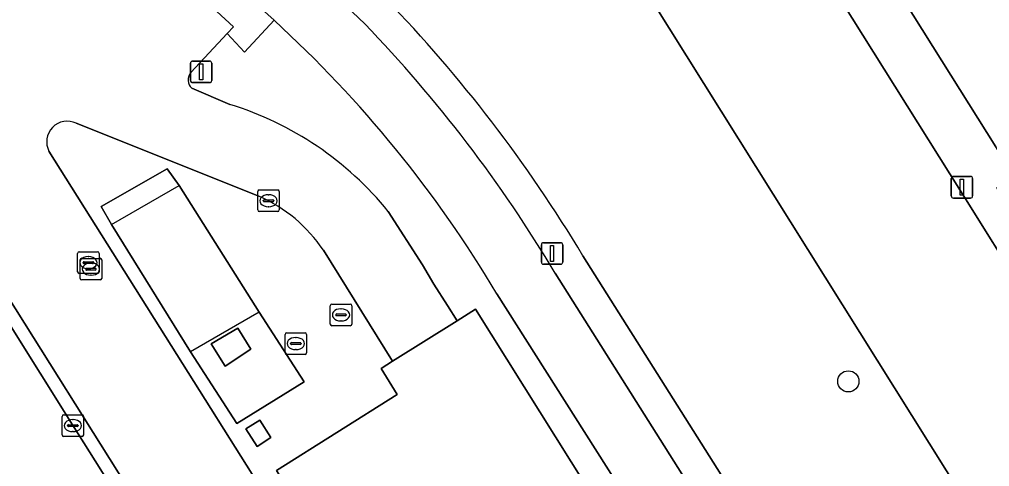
# Model space of a CAD drawing. Extents: x 160077 to 160948, y 386481 to 387498.
# Drawn here: x 160222.46 to 160267.39, y 387095.89 to 387116.59 of the extents above; entities that cross this region are included whole.
import ezdxf

# ---------------------------------------------------------------- set-up
doc = ezdxf.new("R2010")
doc.units = 0
for name, color, linetype in [('IMGEO_Berm_groen', 7, 'Continuous'), ('IMGEO_Boom', 7, 'Continuous'), ('IMGEO_Erf', 7, 'Continuous'), ('IMGEO_Fietspad_gesloten', 7, 'Continuous'), ('IMGEO_Groenvoorziening', 7, 'Continuous'), ('IMGEO_Hek', 7, 'Continuous'), ('IMGEO_Kolk', 7, 'Continuous'), ('IMGEO_Lichtmast', 7, 'Continuous'), ('IMGEO_Opslagtank', 7, 'Continuous'), ('IMGEO_Pand', 7, 'Continuous'), ('IMGEO_Rijbaan_regionaal_gesloten', 7, 'Continuous'), ('IMGEO_Rioolput', 7, 'Continuous'), ('IMGEO_Verkeerseiland_open', 7, 'Continuous'), ('IMGEO_Voetpad_open', 7, 'Continuous')]:
    doc.layers.add(name, color=color, linetype=linetype)

msp = doc.modelspace()

# ---------------------------------------------------------------- linework, layer by layer
at = {"layer": 'IMGEO_Berm_groen'}
msp.add_lwpolyline([(160227.322, 387120.917), (160232.375, 387116.25), (160232.081, 387115.934), (160232.882, 387115.078), (160234.253, 387116.551), (160232.355, 387118.269)], dxfattribs=at)
at = {"layer": 'IMGEO_Boom'}
msp.add_circle((160260.85, 387099.837), 0.489, dxfattribs=at)
at = {"layer": 'IMGEO_Erf'}
msp.add_lwpolyline([(160271.698, 387127.266), (160266.493, 387124.003), (160265.586, 387123.435), (160261.349, 387120.779), (160267.688, 387110.692)], dxfattribs=at)
at = {"layer": 'IMGEO_Fietspad_gesloten'}
for points in [[(160238.45, 387116.391), (160230.003, 387124.413)], [(160232.355, 387118.269), (160234.253, 387116.551)], [(160260.568, 387083.793), (160247.277, 387104.845)], [(160244.574, 387103.883), (160253.279, 387090.165), (160257.319, 387083.765)]]:
    msp.add_lwpolyline(points, dxfattribs=at)
for centre, radius, start, end in [((160196.914, 387075.592), 55.424, 30.6939, 47.6476), ((160192.457, 387072.082), 63.864, 30.86457, 43.93178)]:
    msp.add_arc(centre, radius, start, end, dxfattribs=at)
at = {"layer": 'IMGEO_Groenvoorziening'}
for points in [[(160250.939, 387127.668), (160246.937, 387125.176), (160273.417, 387082.895), (160277.504, 387085.429), (160277.697, 387085.561), (160277.877, 387085.709), (160278.043, 387085.873), (160278.194, 387086.051), (160278.329, 387086.242), (160278.445, 387086.444), (160278.544, 387086.656), (160278.623, 387086.876), (160278.682, 387087.102), (160278.72, 387087.332), (160278.738, 387087.565), (160278.735, 387087.798), (160278.712, 387088.03), (160278.667, 387088.26), (160278.602, 387088.484), (160278.518, 387088.702), (160278.414, 387088.911), (160278.341, 387089.035), (160266.048, 387108.664)], [(160266.048, 387108.664), (160254.52, 387127.019)], [(160266.643, 387078.675), (160269.126, 387080.258), (160273.417, 387082.895), (160246.937, 387125.176)], [(160248.56, 387105.645), (160261.842, 387084.621), (160265.403, 387078.944)]]:
    msp.add_lwpolyline(points, dxfattribs=at)
msp.add_arc((160192.04, 387071.722), 65.919, 30.97155, 44.03096, dxfattribs=at)
at = {"layer": 'IMGEO_Hek'}
msp.add_lwpolyline([(160230.386, 387101.202), (160226.717, 387107.105), (160229.863, 387108.904), (160233.562, 387103.036), (160230.386, 387101.202)], dxfattribs=at)
at = {"layer": 'IMGEO_Kolk'}
for p, q in [((160233.494, 387107.773), (160233.494, 387108.625)), ((160233.569, 387108.699), (160234.421, 387108.699)), ((160234.495, 387108.625), (160234.495, 387107.773)), ((160233.753, 387108.193), (160233.753, 387108.205)), ((160234.191, 387108.156), (160233.793, 387108.156)), ((160233.796, 387108.242), (160234.194, 387108.242)), ((160233.982, 387108.479), (160234.007, 387108.479)), ((160234.237, 387108.205), (160234.237, 387108.193)), ((160234.421, 387107.699), (160233.569, 387107.699)), ((160234.005, 387107.919), (160233.98, 387107.919)), ((160224.507, 387098.29), (160225.359, 387098.29)), ((160224.432, 387097.364), (160224.432, 387098.216)), ((160224.691, 387097.784), (160224.691, 387097.796)), ((160224.734, 387097.833), (160225.132, 387097.833)), ((160224.92, 387098.07), (160224.945, 387098.07)), ((160225.175, 387097.796), (160225.175, 387097.784)), ((160225.433, 387098.216), (160225.433, 387097.364)), ((160225.129, 387097.747), (160224.731, 387097.747)), ((160224.943, 387097.51), (160224.918, 387097.51)), ((160225.359, 387097.29), (160224.507, 387097.29))]:
    msp.add_line(p, q, dxfattribs=at)
for points in [[(160233.494, 387107.773), (160233.494, 387108.625)], [(160233.569, 387108.699), (160234.421, 387108.699)], [(160234.495, 387108.625), (160234.495, 387107.773)], [(160234.421, 387107.699), (160233.569, 387107.699)], [(160224.507, 387098.29), (160225.359, 387098.29)], [(160224.432, 387097.364), (160224.432, 387098.216)], [(160225.433, 387098.216), (160225.433, 387097.364)], [(160225.359, 387097.29), (160224.507, 387097.29)]]:
    msp.add_lwpolyline(points, dxfattribs=at)
for centre, radius, start, end in [((160233.571, 387108.623), 0.0765, 91.552, 178.448), ((160233.571, 387108.623), 0.0765, 91.552, 178.448), ((160234.419, 387108.623), 0.0765, 1.552, 88.448), ((160234.419, 387108.623), 0.0765, 1.552, 88.448), ((160233.793, 387108.202), 0.0403, 85.8775, 175.7526), ((160233.79, 387108.192), 0.0366, 178.938, 274.7102), ((160234.194, 387108.199), 0.043, 264.8664, 352.4533), ((160234.198, 387108.204), 0.0386, 1.7309, 96.639), ((160233.571, 387107.775), 0.0765, 181.552, 268.448), ((160233.571, 387107.775), 0.0765, 181.552, 268.448), ((160234.419, 387107.775), 0.0765, 271.552, 358.448), ((160234.419, 387107.775), 0.0765, 271.552, 358.448), ((160224.509, 387098.214), 0.0765, 91.552, 178.448), ((160224.509, 387098.214), 0.0765, 91.552, 178.448), ((160225.357, 387098.214), 0.0765, 1.552, 88.448), ((160225.357, 387098.214), 0.0765, 1.552, 88.448), ((160224.731, 387097.793), 0.0403, 85.8775, 175.7526), ((160224.728, 387097.783), 0.0366, 178.938, 274.7102), ((160225.132, 387097.79), 0.043, 264.8664, 352.4533), ((160225.136, 387097.795), 0.0386, 1.7309, 96.639), ((160224.509, 387097.366), 0.0765, 181.552, 268.448), ((160224.509, 387097.366), 0.0765, 181.552, 268.448), ((160225.357, 387097.366), 0.0765, 271.552, 358.448), ((160225.357, 387097.366), 0.0765, 271.552, 358.448)]:
    msp.add_arc(centre, radius, start, end, dxfattribs=at)
for centre, major_axis, ratio, start_param, end_param in [((160233.981, 387108.199), (-0.387, 0.002), 0.722429, 4.712389, 7.853982), ((160234.006, 387108.199), (-0.39, 0.002), 0.717154, 1.570796, 4.712389), ((160224.919, 387097.79), (-0.387, 0.002), 0.722429, 4.712389, 7.853982), ((160224.944, 387097.79), (-0.39, 0.002), 0.717154, 1.570796, 4.712389)]:
    msp.add_ellipse(centre, major_axis=major_axis, ratio=ratio, start_param=start_param, end_param=end_param, dxfattribs=at)
at = {"layer": 'IMGEO_Lichtmast'}
for p, q in [((160230.378, 387113.766), (160230.378, 387114.566)), ((160230.378, 387114.566), (160230.378, 387113.766)), ((160230.478, 387114.666), (160231.268, 387114.666)), ((160231.268, 387114.666), (160230.478, 387114.666)), ((160231.368, 387114.566), (160231.368, 387113.766)), ((160231.368, 387113.766), (160231.368, 387114.566)), ((160231.268, 387113.666), (160230.478, 387113.666)), ((160230.478, 387113.666), (160231.268, 387113.666)), ((160265.617, 387108.425), (160265.617, 387109.225)), ((160265.617, 387109.225), (160265.617, 387108.425)), ((160265.717, 387109.325), (160266.507, 387109.325)), ((160266.507, 387109.325), (160265.717, 387109.325)), ((160266.607, 387109.225), (160266.607, 387108.425)), ((160266.607, 387108.425), (160266.607, 387109.225)), ((160266.507, 387108.325), (160265.717, 387108.325)), ((160265.717, 387108.325), (160266.507, 387108.325)), ((160246.631, 387105.357), (160246.631, 387106.157)), ((160246.631, 387106.157), (160246.631, 387105.357)), ((160246.731, 387106.257), (160247.521, 387106.257)), ((160247.521, 387106.257), (160246.731, 387106.257)), ((160247.621, 387106.157), (160247.621, 387105.357)), ((160247.621, 387105.357), (160247.621, 387106.157)), ((160247.521, 387105.257), (160246.731, 387105.257)), ((160246.731, 387105.257), (160247.521, 387105.257))]:
    msp.add_line(p, q, dxfattribs=at)
for points in [[(160230.798, 387114.541), (160230.948, 387114.541), (160230.948, 387113.791), (160230.798, 387113.791), (160230.798, 387114.541)], [(160266.037, 387109.2), (160266.187, 387109.2), (160266.187, 387108.45), (160266.037, 387108.45), (160266.037, 387109.2)], [(160247.051, 387106.132), (160247.201, 387106.132), (160247.201, 387105.382), (160247.051, 387105.382), (160247.051, 387106.132)]]:
    msp.add_lwpolyline(points, dxfattribs=at)
for centre, start, end in [((160230.478, 387114.566), 90, 180), ((160230.478, 387114.566), 90, 180), ((160231.268, 387114.566), 0, 90), ((160231.268, 387114.566), 360, 90), ((160230.478, 387113.766), 180, 270), ((160230.478, 387113.766), 180, 270), ((160231.268, 387113.766), 270, 0), ((160231.268, 387113.766), 270, 0), ((160265.717, 387109.225), 90, 180), ((160265.717, 387109.225), 90, 180), ((160266.507, 387109.225), 0, 90), ((160266.507, 387109.225), 360, 90), ((160265.717, 387108.425), 180, 270), ((160265.717, 387108.425), 180, 270), ((160266.507, 387108.425), 270, 0), ((160266.507, 387108.425), 270, 0), ((160246.731, 387106.157), 90, 180), ((160246.731, 387106.157), 90, 180), ((160247.521, 387106.157), 0, 90), ((160247.521, 387106.157), 360, 90), ((160246.731, 387105.357), 180, 270), ((160246.731, 387105.357), 180, 270), ((160247.521, 387105.357), 270, 0), ((160247.521, 387105.357), 270, 0)]:
    msp.add_arc(centre, 0.1, start, end, dxfattribs=at)
at = {"layer": 'IMGEO_Opslagtank'}
msp.add_lwpolyline([(160232.571, 387102.302), (160231.334, 387101.582), (160231.99, 387100.539), (160233.171, 387101.324)], close=True, dxfattribs=at)
at = {"layer": 'IMGEO_Pand'}
msp.add_lwpolyline([(160250.273, 387092.52), (160243.581, 387103.183), (160242.726, 387102.647), (160239.738, 387100.774), (160239.206, 387100.44), (160239.952, 387099.227), (160234.366, 387095.716), (160236.867, 387091.723), (160237.241, 387091.936), (160237.844, 387091.06), (160239.706, 387088.171), (160240.498, 387086.907), (160245.67, 387090.185), (160245.896, 387089.78), (160246.754, 387090.317), (160250.107, 387092.416)], close=True, dxfattribs=at)
at = {"layer": 'IMGEO_Rijbaan_regionaal_gesloten'}
msp.add_lwpolyline([(160294.047, 386992.128), (160288.226, 387000.827), (160263.871, 387037.139), (160254.851, 387050.522), (160254.817, 387050.572), (160254.143, 387051.583), (160251.822, 387055.11), (160244.754, 387066.304), (160234.407, 387082.756), (160224.918, 387097.824), (160215.991, 387112.053), (160215.055, 387113.519), (160206.665, 387126.914), (160204.971, 387129.647), (160194.633, 387146.088), (160184.266, 387162.563), (160173.425, 387179.881), (160169.034, 387186.827)], dxfattribs=at)
at = {"layer": 'IMGEO_Rioolput'}
for p, q in [((160225.154, 387104.907), (160225.154, 387105.759)), ((160225.229, 387105.833), (160226.081, 387105.833)), ((160225.269, 387104.607), (160225.269, 387105.459)), ((160225.344, 387105.533), (160226.196, 387105.533)), ((160225.642, 387105.613), (160225.667, 387105.613)), ((160226.155, 387105.759), (160226.155, 387104.907)), ((160226.27, 387105.459), (160226.27, 387104.607)), ((160225.413, 387105.327), (160225.413, 387105.339)), ((160225.851, 387105.29), (160225.453, 387105.29)), ((160225.456, 387105.376), (160225.854, 387105.376)), ((160225.528, 387105.027), (160225.528, 387105.039)), ((160225.966, 387104.99), (160225.568, 387104.99)), ((160225.571, 387105.076), (160225.969, 387105.076)), ((160225.665, 387105.053), (160225.64, 387105.053)), ((160225.757, 387105.313), (160225.782, 387105.313)), ((160225.897, 387105.339), (160225.897, 387105.327)), ((160226.012, 387105.039), (160226.012, 387105.027)), ((160226.081, 387104.833), (160225.229, 387104.833)), ((160226.196, 387104.533), (160225.344, 387104.533)), ((160225.78, 387104.753), (160225.755, 387104.753)), ((160236.852, 387102.488), (160236.852, 387103.34)), ((160236.927, 387103.414), (160237.779, 387103.414)), ((160237.34, 387103.194), (160237.365, 387103.194)), ((160237.853, 387103.34), (160237.853, 387102.488)), ((160237.111, 387102.908), (160237.111, 387102.92)), ((160237.549, 387102.871), (160237.151, 387102.871)), ((160237.154, 387102.957), (160237.552, 387102.957)), ((160237.595, 387102.92), (160237.595, 387102.908)), ((160237.779, 387102.414), (160236.927, 387102.414)), ((160237.363, 387102.634), (160237.338, 387102.634)), ((160234.76, 387101.161), (160234.76, 387102.013)), ((160234.835, 387102.087), (160235.687, 387102.087)), ((160235.248, 387101.867), (160235.273, 387101.867)), ((160235.761, 387102.013), (160235.761, 387101.161)), ((160235.019, 387101.581), (160235.019, 387101.593)), ((160235.457, 387101.544), (160235.059, 387101.544)), ((160235.062, 387101.63), (160235.46, 387101.63)), ((160235.503, 387101.593), (160235.503, 387101.581)), ((160235.687, 387101.087), (160234.835, 387101.087)), ((160235.271, 387101.307), (160235.246, 387101.307))]:
    msp.add_line(p, q, dxfattribs=at)
for points in [[(160225.154, 387104.907), (160225.154, 387105.759)], [(160225.229, 387105.833), (160226.081, 387105.833)], [(160225.269, 387104.607), (160225.269, 387105.459)], [(160225.344, 387105.533), (160226.196, 387105.533)], [(160226.155, 387105.759), (160226.155, 387104.907)], [(160226.27, 387105.459), (160226.27, 387104.607)], [(160226.081, 387104.833), (160225.229, 387104.833)], [(160226.196, 387104.533), (160225.344, 387104.533)], [(160236.852, 387102.488), (160236.852, 387103.34)], [(160236.927, 387103.414), (160237.779, 387103.414)], [(160237.853, 387103.34), (160237.853, 387102.488)], [(160237.779, 387102.414), (160236.927, 387102.414)], [(160234.76, 387101.161), (160234.76, 387102.013)], [(160234.835, 387102.087), (160235.687, 387102.087)], [(160235.761, 387102.013), (160235.761, 387101.161)], [(160235.687, 387101.087), (160234.835, 387101.087)]]:
    msp.add_lwpolyline(points, dxfattribs=at)
for centre, radius, start, end in [((160225.231, 387105.757), 0.0765, 91.552, 178.448), ((160225.231, 387105.757), 0.0765, 91.552, 178.448), ((160225.346, 387105.457), 0.0765, 91.552, 178.448), ((160225.346, 387105.457), 0.0765, 91.552, 178.448), ((160226.079, 387105.757), 0.0765, 1.552, 88.448), ((160226.079, 387105.757), 0.0765, 1.552, 88.448), ((160226.194, 387105.457), 0.0765, 1.552, 88.448), ((160226.194, 387105.457), 0.0765, 1.552, 88.448), ((160225.453, 387105.336), 0.0403, 85.8775, 175.7526), ((160225.45, 387105.326), 0.0366, 178.938, 274.7102), ((160225.568, 387105.036), 0.0403, 85.8775, 175.7526), ((160225.565, 387105.026), 0.0366, 178.938, 274.7102), ((160225.854, 387105.333), 0.043, 264.8664, 352.4533), ((160225.858, 387105.338), 0.0386, 1.7309, 96.639), ((160225.969, 387105.033), 0.043, 264.8664, 352.4533), ((160225.973, 387105.038), 0.0386, 1.7309, 96.639), ((160225.231, 387104.909), 0.0765, 181.552, 268.448), ((160225.231, 387104.909), 0.0765, 181.552, 268.448), ((160225.346, 387104.609), 0.0765, 181.552, 268.448), ((160225.346, 387104.609), 0.0765, 181.552, 268.448), ((160226.079, 387104.909), 0.0765, 271.552, 358.448), ((160226.079, 387104.909), 0.0765, 271.552, 358.448), ((160226.194, 387104.609), 0.0765, 271.552, 358.448), ((160226.194, 387104.609), 0.0765, 271.552, 358.448), ((160236.929, 387103.338), 0.0765, 91.552, 178.448), ((160236.929, 387103.338), 0.0765, 91.552, 178.448), ((160237.777, 387103.338), 0.0765, 1.552, 88.448), ((160237.777, 387103.338), 0.0765, 1.552, 88.448), ((160237.151, 387102.917), 0.0403, 85.8775, 175.7526), ((160237.148, 387102.907), 0.0366, 178.938, 274.7102), ((160237.552, 387102.914), 0.043, 264.8664, 352.4533), ((160237.556, 387102.919), 0.0386, 1.7309, 96.639), ((160236.929, 387102.49), 0.0765, 181.552, 268.448), ((160236.929, 387102.49), 0.0765, 181.552, 268.448), ((160237.777, 387102.49), 0.0765, 271.552, 358.448), ((160237.777, 387102.49), 0.0765, 271.552, 358.448), ((160234.837, 387102.011), 0.0765, 91.552, 178.448), ((160234.837, 387102.011), 0.0765, 91.552, 178.448), ((160235.685, 387102.011), 0.0765, 1.552, 88.448), ((160235.685, 387102.011), 0.0765, 1.552, 88.448), ((160235.059, 387101.59), 0.0403, 85.8775, 175.7526), ((160235.056, 387101.58), 0.0366, 178.938, 274.7102), ((160235.46, 387101.587), 0.043, 264.8664, 352.4533), ((160235.464, 387101.592), 0.0386, 1.7309, 96.639), ((160234.837, 387101.163), 0.0765, 181.552, 268.448), ((160234.837, 387101.163), 0.0765, 181.552, 268.448), ((160235.685, 387101.163), 0.0765, 271.552, 358.448), ((160235.685, 387101.163), 0.0765, 271.552, 358.448)]:
    msp.add_arc(centre, radius, start, end, dxfattribs=at)
for centre, major_axis, ratio, start_param, end_param in [((160225.641, 387105.333), (-0.387, 0.002), 0.722429, 4.712389, 7.853982), ((160225.666, 387105.333), (-0.39, 0.002), 0.717154, 1.570796, 4.712389), ((160225.756, 387105.033), (-0.387, 0.002), 0.722429, 4.712389, 7.853982), ((160225.781, 387105.033), (-0.39, 0.002), 0.717154, 1.570796, 4.712389), ((160237.339, 387102.914), (-0.387, 0.002), 0.722429, 4.712389, 7.853982), ((160237.364, 387102.914), (-0.39, 0.002), 0.717154, 1.570796, 4.712389), ((160235.247, 387101.587), (-0.387, 0.002), 0.722429, 4.712389, 7.853982), ((160235.272, 387101.587), (-0.39, 0.002), 0.717154, 1.570796, 4.712389)]:
    msp.add_ellipse(centre, major_axis=major_axis, ratio=ratio, start_param=start_param, end_param=end_param, dxfattribs=at)
at = {"layer": 'IMGEO_Verkeerseiland_open'}
for points in [[(160234.253, 387116.551), (160232.882, 387115.078), (160232.081, 387115.934), (160230.401, 387114.13)], [(160235.362, 387082.695), (160235.14, 387083.003), (160233.74, 387084.946), (160215.564, 387113.853), (160215.055, 387113.519), (160215.991, 387112.053), (160224.918, 387097.824), (160234.407, 387082.756), (160244.754, 387066.304), (160251.822, 387055.11), (160254.143, 387051.583), (160254.817, 387050.572), (160254.851, 387050.522)], [(160230.44, 387113.412), (160232.201, 387112.656)], [(160239.541, 387107.702), (160241.126, 387105.236), (160241.654, 387104.336), (160242.283, 387103.345), (160242.726, 387102.647), (160243.581, 387103.183), (160250.273, 387092.52), (160250.107, 387092.416), (160250.9, 387091.137), (160251.972, 387091.829), (160252.869, 387090.411), (160251.794, 387089.694), (160258.887, 387078.248)], [(160253.279, 387090.165), (160244.574, 387103.883)]]:
    msp.add_lwpolyline(points, dxfattribs=at)
for centre, radius, start, end in [((160196.914, 387075.592), 55.424, 30.6939, 47.6476), ((160230.769, 387113.79), 0.501, 137.273, 228.9453), ((160227.778, 387098.188), 15.129, 38.9658, 73.0008)]:
    msp.add_arc(centre, radius, start, end, dxfattribs=at)
at = {"layer": 'IMGEO_Voetpad_open'}
for points in [[(160364.462, 387140.04), (160355.514, 387134.432), (160344.857, 387127.71), (160343.569, 387126.901), (160280.982, 387087.594), (160267.725, 387108.811), (160268.541, 387109.335), (160267.688, 387110.692), (160261.349, 387120.779), (160257.386, 387127.102), (160255.281, 387130.409), (160250.939, 387127.668)], [(160254.52, 387127.019), (160266.048, 387108.664), (160278.341, 387089.035)], [(160206.665, 387126.914), (160215.055, 387113.519), (160215.564, 387113.853), (160233.74, 387084.946), (160235.14, 387083.003), (160238.503, 387085.126), (160239.259, 387085.603), (160239.421, 387085.705), (160223.826, 387110.491)], [(160230.003, 387124.413), (160238.45, 387116.391)], [(160230.401, 387114.13), (160232.081, 387115.934), (160232.375, 387116.25), (160227.322, 387120.917)], [(160232.201, 387112.656), (160230.44, 387113.412)], [(160225.088, 387111.788), (160233.554, 387108.411)], [(160233.554, 387108.411), (160225.088, 387111.788)], [(160223.826, 387110.491), (160239.421, 387085.705), (160239.463, 387085.638)], [(160236.536, 387105.906), (160239.738, 387100.774), (160242.726, 387102.647), (160242.283, 387103.345), (160241.654, 387104.336), (160241.126, 387105.236), (160239.541, 387107.702)], [(160239.206, 387100.44), (160239.738, 387100.774), (160236.536, 387105.906)], [(160261.842, 387084.621), (160248.56, 387105.645)], [(160247.277, 387104.845), (160260.568, 387083.793)], [(160240.088, 387085.19), (160240.677, 387085.081), (160241.056, 387085.083), (160239.28, 387087.906), (160239.706, 387088.171), (160237.844, 387091.06), (160237.241, 387091.936), (160236.867, 387091.723), (160234.366, 387095.716), (160239.952, 387099.227), (160239.206, 387100.44)]]:
    msp.add_lwpolyline(points, dxfattribs=at)
for points in [[(160229.863, 387108.904), (160229.298, 387109.679), (160226.242, 387107.934), (160226.717, 387107.105), (160230.386, 387101.202), (160232.53, 387097.889), (160235.65, 387099.81), (160233.562, 387103.036)], [(160230.386, 387101.202), (160226.717, 387107.105), (160226.242, 387107.934), (160229.298, 387109.679), (160229.863, 387108.904), (160233.562, 387103.036), (160235.65, 387099.81), (160232.53, 387097.889)], [(160232.571, 387102.302), (160233.171, 387101.324), (160231.99, 387100.539), (160231.334, 387101.582)], [(160234.097, 387097.246), (160233.6, 387098.04), (160232.938, 387097.647), (160233.473, 387096.823)], [(160233.473, 387096.823), (160232.938, 387097.647), (160233.6, 387098.04), (160234.097, 387097.246)]]:
    msp.add_lwpolyline(points, close=True, dxfattribs=at)
for centre, radius, start, end in [((160192.04, 387071.722), 65.919, 30.97155, 44.03096), ((160192.457, 387072.082), 63.864, 30.86457, 43.93178), ((160230.769, 387113.79), 0.501, 137.273, 228.9453), ((160227.778, 387098.188), 15.129, 38.9658, 73.0008), ((160224.675, 387110.927), 0.955, 64.3786, 207.1886), ((160224.675, 387110.927), 0.955, 64.3786, 207.1886), ((160230.722, 387102.013), 6.997, 33.8089, 66.1279), ((160230.722, 387102.013), 6.997, 33.8089, 66.1279)]:
    msp.add_arc(centre, radius, start, end, dxfattribs=at)

doc.saveas('drawing.dxf')
